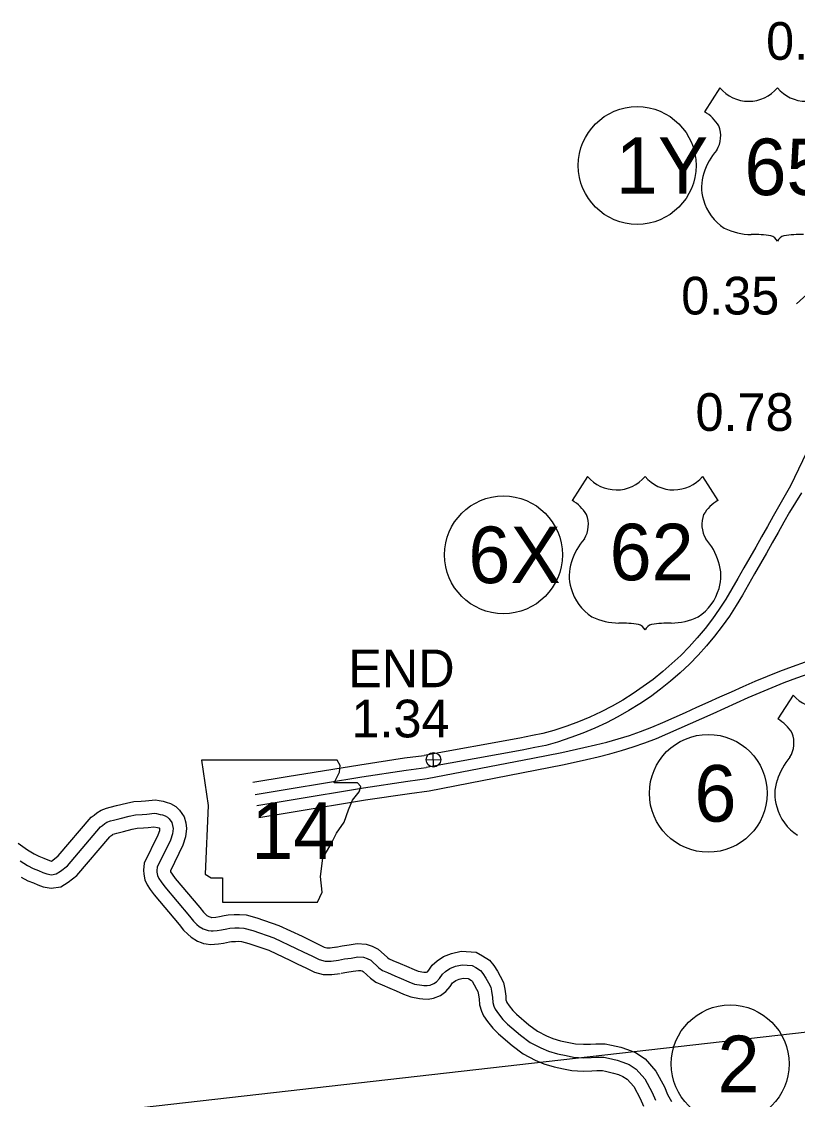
# Model space of a CAD drawing. Extents: x 31699 to 244310, y -8841 to 11474.
# Drawn here: x 146350 to 146929, y 504 to 1309 of the extents above; entities that cross this region are included whole.
import ezdxf

# ---------------------------------------------------------------- set-up
doc = ezdxf.new("R2010")
doc.units = 0
for name, color, linetype in [('B_Logo', 7, 'Continuous'), ('G-ANNO-TEXT', 7, 'Continuous'), ('Level 21', 7, 'Continuous'), ('Level 48', 7, 'Continuous'), ('Level 55', 7, 'Continuous'), ('R_Border Notes', 7, 'Continuous'), ('R_XS_EARTHWORK_STAGE1', 7, 'Continuous'), ('S_AREA_CALC', 7, 'Continuous'), ('S_WALL_ANNOT', 7, 'Continuous')]:
    doc.layers.add(name, color=color, linetype=linetype)

msp = doc.modelspace()

# ---------------------------------------------------------------- linework, layer by layer
for p, q in [((146871.43, 1259.17), (146859.89, 1241.32)), ((146772.56, 968.98), (146761.02, 951.14)), ((146858.36, 968.98), (146869.9, 951.14)), ((146926.14, 805.82), (146914.6, 787.98))]:
    msp.add_line(p, q)
for centre, radius, start, end in [((146892.92, 1277.25), 28.08, 220.07504, 319.67012), ((146935.73, 1277.25), 28.08, 220.32988, 319.92496), ((146844.81, 1215.42), 29.98, 30.7809, 59.98827), ((146851.41, 1223.33), 20.55, 328.81046, 21.21077), ((146905.15, 1181.2), 47.94, 138.95648, 162.69135), ((146889.32, 1185.13), 31.68, 160.95764, 197.38186), ((146894.48, 1185.22), 36.66, 195.10743, 237.13119), ((146895.16, 1196.76), 47.07, 244.07708, 269.57785), ((146896.25, 1063.49), 86.22, 81.19416, 90.95387), ((146907.03, 1140.79), 8.26, 28.03422, 72.98637), ((146921.62, 1140.79), 8.26, 107.01363, 151.96578), ((146932.4, 1063.49), 86.22, 89.04613, 98.80584), ((146794.05, 987.06), 28.08, 220.07504, 319.67012), ((146836.87, 987.06), 28.08, 220.32988, 319.92496), ((146745.95, 925.23), 29.98, 30.7809, 59.98827), ((146884.97, 925.23), 29.98, 120.01173, 149.2191), ((146752.54, 933.14), 20.55, 328.81046, 21.21077), ((146878.38, 933.14), 20.55, 158.78923, 211.18954), ((146806.28, 891.01), 47.94, 138.95648, 162.69135), ((146824.64, 891.01), 47.94, 17.30865, 41.04352), ((146790.46, 894.94), 31.68, 160.95764, 197.38186), ((146840.46, 894.94), 31.68, 342.61814, 19.04236), ((146795.61, 895.03), 36.66, 195.10743, 237.13119), ((146835.31, 895.03), 36.66, 302.86881, 344.89257), ((146796.3, 906.58), 47.07, 244.07708, 269.57785), ((146834.62, 906.58), 47.07, 270.42215, 295.92292), ((146797.39, 773.3), 86.22, 81.19416, 90.95387), ((146808.17, 850.6), 8.26, 28.03422, 72.98637), ((146822.75, 850.6), 8.26, 107.01363, 151.96578), ((146833.53, 773.3), 86.22, 89.04613, 98.80584), ((146947.63, 823.9), 28.08, 220.07504, 319.67012), ((146899.52, 762.07), 29.98, 30.7809, 59.98827), ((146906.12, 769.98), 20.55, 328.81046, 21.21077), ((146959.86, 727.85), 47.94, 138.95648, 162.69135), ((146944.03, 731.78), 31.68, 160.95764, 197.38186), ((146949.19, 731.87), 36.66, 195.10743, 237.13119)]:
    msp.add_arc(centre, radius, start, end)
at = {"layer": 'B_Logo'}
for points in [[(146348.53, 681.96), (146351.34, 680.14), (146354.14, 678.46), (146358.43, 676.3), (146362.42, 674.8), (146365.61, 673.4), (146368.52, 672.32), (146371.95, 671.67), (146375.39, 672.21), (146378.83, 674.36), (146383.99, 678.39), (146408.68, 707.28), (146410.17, 708.41), (146411.84, 709.82), (146413.46, 710.82), (146416.09, 711.8), (146418.39, 712.37), (146423.2, 713.64), (146430.13, 715.4), (146434.89, 716.27), (146439.87, 716.62), (146443.18, 716.96), (146449.09, 717.54), (146450.43, 717.27), (146453.32, 716.72), (146454.94, 716.32), (146456.83, 715.67), (146458.75, 714.55), (146459.93, 713.33), (146461.91, 710.61), (146462.47, 708.43), (146462.84, 706.04), (146462.4, 702.15), (146460.87, 697.48), (146451.06, 677.36), (146450.71, 674.74), (146450.83, 673.48), (146451.27, 670.96), (146452.22, 668.93), (146454, 666.27), (146456.62, 662.7), (146475.14, 640.72), (146478.1, 636.97), (146480.53, 634.53), (146482.26, 633.07), (146485.34, 631.2), (146487.5, 630.49), (146488.31, 630.12), (146489.12, 630.02), (146491.2, 629.64), (146492.79, 629.85), (146495.71, 630.1), (146499.09, 630.45), (146503.06, 631.28), (146505.24, 631.71), (146508.96, 631.87), (146512.22, 632.01), (146515.77, 631.69), (146522.43, 629.97), (146538.19, 624.56), (146554.85, 616.65), (146559.95, 614.13), (146566.95, 610.89), (146572.06, 608.23), (146576.38, 607.08), (146580.84, 607.07), (146586.4, 607.84)], [(146586.4, 607.84), (146590.9, 608.76), (146596, 609.45), (146600.89, 610.26), (146605.17, 609.97), (146607.81, 609.08), (146610.46, 607.79), (146616.63, 602.11), (146619.38, 600.09), (146623.05, 598.51), (146628.61, 596.07), (146633.29, 594.2), (146638.99, 591.77), (146643.2, 590.01), (146648.63, 589.11), (146650.24, 588.84), (146652.71, 588.81), (146654.83, 589.1), (146657.64, 590.29), (146659.71, 591.78), (146661.8, 594.27), (146664, 597.44), (146666.25, 599.47), (146669.55, 601.61), (146673.75, 603.26), (146678.9, 604.41), (146686.25, 603.92), (146688.98, 602.37), (146692.47, 600.18), (146694.36, 597.92), (146696.51, 594.48), (146698.39, 591.02), (146700.19, 587.75), (146700.72, 584.7), (146701.39, 579.92), (146701.61, 576.26), (146702.53, 573.43), (146703.49, 571.33), (146705.9, 567.83), (146709.15, 563.63), (146712.69, 560.1), (146722.37, 551.83), (146729.73, 546.33), (146737.57, 542.33), (146743.2, 539.96), (146749.95, 537.91), (146756.53, 536.59), (146762.11, 535.49), (146769.39, 534.99), (146775.12, 535.17), (146778.97, 535.4), (146784.57, 535.44), (146788.13, 534.72), (146794.52, 533.19), (146798.91, 531.77), (146803.59, 529.9), (146808.8, 526.51), (146815.17, 519.24), (146820.87, 508.93), (146823.18, 503.28)]]:
    msp.add_lwpolyline(points, dxfattribs=at)
at = {"layer": 'G-ANNO-TEXT'}
msp.add_lwpolyline([(146484, 757.24), (146489.07, 723.4), (146486.82, 672.09), (146491.33, 669.27), (146499.79, 669.27), (146499.79, 651.22), (146570.84, 651.22), (146574.23, 658.55), (146573.1, 670.39), (146574.79, 683.93), (146580.99, 694.64), (146584.94, 702.54), (146590.58, 711), (146593.96, 720.02), (146596.78, 727.35), (146601.86, 733.55), (146602.99, 737.5), (146600.73, 740.32), (146583.25, 740.32), (146587.2, 748.22), (146587.76, 753.29), (146585.42, 757.19)], close=True, dxfattribs=at)
at = {"layer": 'Level 21'}
for p, q in [((146651.94, 757.37), (146662.79, 757.62)), ((146657.49, 752.07), (146657.24, 762.92))]:
    msp.add_line(p, q, dxfattribs=at)
msp.add_circle((146657.37, 757.49), 5.43, dxfattribs=at)
at = {"layer": 'Level 48'}
msp.add_line((143596.86, 175.37), (149053.46, 794.68), dxfattribs=at)
at = {"layer": 'Level 55'}
for points in [[(146347.11, 695.28), (146350.65, 692.6), (146354.05, 690.3), (146356.63, 688.63), (146358.97, 687.22), (146362.44, 685.48), (146366.19, 684.07), (146369.36, 682.68), (146371.22, 681.99), (146371.94, 681.85), (146373.09, 682.57), (146377.04, 685.65), (146401.77, 714.59), (146403.91, 716.22), (146405.96, 717.94), (146409.04, 719.85), (146413.14, 721.38), (146415.93, 722.06), (146420.69, 723.32), (146427.99, 725.18), (146433.64, 726.21), (146439.01, 726.58), (146442.18, 726.91), (146449.62, 727.65), (146452.37, 727.08), (146455.45, 726.5), (146457.78, 725.92), (146461.03, 724.8), (146464.97, 722.49), (146467.6, 719.79), (146471.12, 714.95), (146472.28, 710.44), (146472.92, 706.25), (146472.23, 700.01), (146470.16, 693.71), (146460.8, 674.51), (146460.89, 674), (146460.95, 673.86), (146462.19, 672.01), (146464.48, 668.89), (146482.89, 647.04), (146485.58, 643.63), (146487.31, 641.9), (146488.12, 641.21), (146489.55, 640.34), (146491.13, 639.82), (146491.48, 639.76), (146491.72, 639.79), (146494.77, 640.06), (146497.55, 640.34), (146501.07, 641.08), (146504.06, 641.67), (146508.54, 641.86), (146512.46, 642.02), (146517.47, 641.58), (146525.31, 639.55), (146541.97, 633.83), (146559.21, 625.65), (146564.27, 623.15), (146571.36, 619.86), (146575.7, 617.61), (146577.7, 617.08), (146580.16, 617.07), (146585.03, 617.74)], [(146349.31, 669.69), (146354.41, 667.13), (146358.65, 665.54), (146361.86, 664.13), (146365.83, 662.66), (146371.79, 661.52), (146378.97, 662.66), (146384.57, 666.16), (146390.94, 671.13), (146415.59, 699.98), (146416.42, 700.61), (146417.72, 701.7), (146417.88, 701.8), (146419.03, 702.23), (146420.86, 702.68), (146425.72, 703.96), (146432.26, 705.63), (146436.13, 706.34), (146440.72, 706.65), (146444.19, 707.01), (146448.57, 707.44), (146451.19, 706.95), (146452.1, 706.72), (146452.46, 706.6), (146452.68, 706.3), (146452.75, 705.83), (146452.58, 704.29), (146451.58, 701.24), (146441.37, 680.3), (146440.64, 674.94), (146440.91, 672.14), (146441.65, 667.92), (146443.49, 664), (146445.81, 660.52), (146448.75, 656.51), (146467.39, 634.4), (146470.61, 630.31), (146473.75, 627.17), (146476.39, 624.94), (146481.12, 622.06), (146483.88, 621.15), (146485.59, 620.38), (146487.61, 620.13), (146490.92, 619.53), (146493.86, 619.9), (146496.66, 620.15), (146500.64, 620.55), (146505.05, 621.48), (146506.42, 621.75), (146509.39, 621.88), (146511.99, 621.99), (146514.06, 621.8), (146519.56, 620.38), (146534.41, 615.28), (146550.49, 607.65), (146555.64, 605.11), (146562.54, 601.91), (146568.42, 598.85), (146575.05, 597.08), (146581.52, 597.07), (146587.78, 597.93)], [(146584.39, 617.63), (146589.22, 618.63), (146594.52, 619.34), (146600.41, 620.31), (146607.14, 619.86), (146611.61, 618.35), (146616.15, 616.14), (146623, 609.84), (146624.39, 608.82), (146627.03, 607.68), (146632.48, 605.3), (146637.11, 603.44), (146642.88, 600.98), (146645.98, 599.69), (146650.27, 598.97), (146651.12, 598.83), (146652.08, 598.82), (146652.16, 598.83), (146652.71, 599.06), (146652.85, 599.17), (146653.85, 600.35), (146656.44, 604.08), (146660.13, 607.42), (146664.96, 610.55), (146670.81, 612.85), (146678.12, 614.49), (146689.2, 613.75), (146694.11, 610.96), (146699.12, 607.82), (146702.48, 603.81), (146705.16, 599.51), (146707.16, 595.82), (146709.76, 591.12), (146710.6, 586.25), (146711.35, 580.92), (146711.52, 578.14), (146711.87, 577.06), (146712.22, 576.28), (146713.98, 573.72), (146716.66, 570.26), (146719.47, 567.46), (146728.62, 559.65), (146735.04, 554.85), (146741.79, 551.4), (146746.6, 549.38), (146752.39, 547.62), (146758.49, 546.39), (146763.42, 545.42), (146769.58, 545), (146774.66, 545.16), (146778.64, 545.4), (146785.53, 545.44), (146790.28, 544.49), (146797.23, 542.82), (146802.31, 541.18), (146808.22, 538.82), (146815.41, 534.14), (146823.4, 525.02), (146829.91, 513.25), (146832.2, 507.65), (146835.24, 502.25)], [(146588.42, 598.04), (146592.57, 598.9), (146597.48, 599.56), (146601.38, 600.2), (146603.2, 600.08), (146604.01, 599.81), (146604.77, 599.44), (146610.26, 594.38), (146614.38, 591.36), (146619.06, 589.33), (146624.75, 586.85), (146629.47, 584.96), (146635.1, 582.56), (146640.41, 580.34), (146647, 579.24), (146649.36, 578.85), (146653.33, 578.8), (146657.5, 579.37), (146662.57, 581.52), (146666.57, 584.4), (146669.76, 588.19), (146671.56, 590.79), (146672.36, 591.52), (146674.15, 592.67), (146676.69, 593.67), (146679.67, 594.34), (146683.29, 594.1), (146683.85, 593.78), (146685.82, 592.55), (146686.25, 592.04), (146687.86, 589.44), (146689.62, 586.21), (146690.63, 584.39), (146690.84, 583.16), (146691.43, 578.93), (146691.71, 574.38), (146693.2, 569.8), (146694.75, 566.38), (146697.82, 561.93), (146701.63, 556.99), (146705.91, 552.74), (146716.13, 544.02), (146724.43, 537.82), (146733.35, 533.25), (146739.8, 530.54), (146747.5, 528.2), (146754.58, 526.78), (146760.8, 525.55), (146769.21, 524.98), (146775.57, 525.18), (146779.3, 525.4), (146783.6, 525.43), (146785.98, 524.95), (146791.82, 523.55), (146795.52, 522.36), (146798.96, 520.98), (146802.19, 518.88), (146806.94, 513.46), (146811.84, 504.6), (146814.16, 498.92)]]:
    msp.add_lwpolyline(points, dxfattribs=at)
at = {"layer": 'R_Border Notes'}
for centre in [(146809.57, 1201.19), (146709.66, 910.48), (146862.68, 732.41), (146879.03, 530.36)]:
    msp.add_circle(centre, 44, dxfattribs=at)
at = {"layer": 'R_XS_EARTHWORK_STAGE1'}
msp.add_line((146941.57, 1109.56), (146928.48, 1097.8), dxfattribs=at)
at = {"layer": 'S_AREA_CALC'}
for points in [[(146935.98, 986.85), (146924.09, 962.05)], [(146924.09, 962.05), (146911.12, 939.33), (146906.81, 931.68), (146902.49, 923.99), (146898.15, 916.26), (146893.78, 908.5), (146889.34, 900.73), (146884.87, 892.93), (146880.34, 885.13), (146875.75, 877.43), (146870.92, 869.94), (146865.76, 862.67), (146860.24, 855.57), (146854.5, 848.6), (146848.49, 841.87), (146842.18, 835.43), (146835.55, 829.23), (146828.63, 823.26), (146821.48, 817.52), (146814.11, 812.06), (146806.52, 806.91), (146798.74, 802.06), (146790.76, 797.5), (146782.59, 793.27), (146774.24, 789.38), (146765.69, 785.85), (146756.9, 782.66), (146747.38, 779.35), (146739.11, 777.12), (146731.34, 775.5), (146721.85, 773.54), (146650.48, 760.74)], [(146932.41, 956.88), (146923.4, 942.35), (146919.1, 934.81), (146914.8, 927.19), (146910.49, 919.5), (146906.14, 911.77), (146901.75, 903.98), (146897.3, 896.18), (146892.81, 888.34), (146888.24, 880.48), (146883.54, 872.6), (146878.51, 864.8), (146873.12, 857.21), (146867.4, 849.85), (146861.46, 842.64), (146855.19, 835.61), (146848.59, 828.86), (146841.67, 822.41), (146834.49, 816.21), (146827.08, 810.26), (146819.42, 804.58), (146811.53, 799.22), (146803.44, 794.18), (146795.14, 789.44), (146786.64, 785.04), (146777.92, 780.98), (146769.01, 777.3), (146759.97, 774.02), (146750.08, 770.58), (146741.23, 768.2), (146733.2, 766.53), (146723.59, 764.54), (146651.89, 751.68)], [(146652.74, 743.39), (146731.57, 758.72), (146753.22, 762.82), (146769.75, 766.65), (146778.35, 768.58), (146786.87, 770.71), (146795.34, 773.06), (146803.75, 775.71), (146812.11, 778.65), (146820.43, 781.9), (146828.75, 785.41), (146837.12, 789.08), (146845.56, 792.84), (146854.07, 796.64), (146862.64, 800.5), (146871.29, 804.39), (146880, 808.31), (146888.79, 812.25), (146897.76, 816.19), (146906.91, 820.01), (146916.22, 823.67), (146925.65, 827.16), (146935.23, 830.49)], [(146654.21, 734.33), (146733.3, 749.71), (146755.11, 753.85), (146771.79, 757.71), (146780.47, 759.66), (146789.21, 761.84), (146797.94, 764.27), (146806.65, 767.01), (146815.3, 770.06), (146823.88, 773.4), (146832.37, 776.99), (146840.83, 780.7), (146849.29, 784.47), (146857.82, 788.27), (146866.41, 792.14), (146875.05, 796.03), (146883.75, 799.95), (146892.5, 803.88), (146901.37, 807.76), (146910.36, 811.52), (146919.49, 815.1), (146928.75, 818.54), (146938.12, 821.78)], [(146522.55, 740.69), (146548.19, 744.93), (146602.45, 753.79), (146635.82, 758.8), (146650.48, 760.74)], [(146524.05, 731.64), (146549.67, 735.88), (146603.87, 744.74), (146637.1, 749.72), (146651.89, 751.68)], [(146525.41, 723.42), (146551.03, 727.66), (146605.16, 736.5), (146638.26, 741.47), (146652.74, 743.39)], [(146526.9, 714.38), (146552.51, 718.61), (146606.58, 727.45), (146639.55, 732.4), (146654.21, 734.33)]]:
    msp.add_lwpolyline(points, dxfattribs=at)

# ---------------------------------------------------------------- texts
for s, p in [('65', (146889.65, 1179.07)), ('62', (146788.95, 891.46))]:
    msp.add_text(s, height=42.24).set_placement(p)
at = {"layer": 'G-ANNO-TEXT'}
msp.add_text('14', height=42.24, dxfattribs=at).set_placement((146521.24, 683.36))
at = {"layer": 'R_Border Notes'}
for s, p in [('1Y', (146793.56, 1180.07)), ('6X', (146683.41, 889.36)), ('6', (146852.32, 711.29)), ('2', (146869.58, 509.24))]:
    msp.add_text(s, height=42.24, dxfattribs=at).set_placement(p)
at = {"layer": 'S_WALL_ANNOT'}
for s, p in [('0.0', (146905.87, 1280.1)), ('0.35', (146842.44, 1089.94)), ('0.78', (146853.13, 1003.04)), ('END', (146593.69, 811.63)), ('1.34', (146596.1, 774.17))]:
    msp.add_text(s, height=28.16, dxfattribs=at).set_placement(p)

doc.saveas('drawing.dxf')
